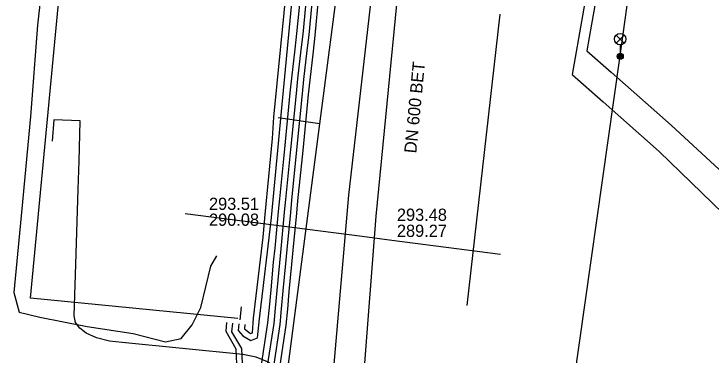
# Model space of a CAD drawing. Extents: x -595540 to -593988, y -1160850 to -1159202.
# Drawn here: x -594504.25 to -594458.65, y -1159965.36 to -1159943.04 of the extents above; entities that cross this region are included whole.
import ezdxf

# ---------------------------------------------------------------- set-up
doc = ezdxf.new("R2010")
doc.units = 0
for name, color, linetype in [('BKOM-ODVODNENI_trasa sítě', 7, 'Continuous'), ('BVK-DESTOVA_popisy', 7, 'Continuous'), ('BVK-DESTOVA_trasa sítě', 7, 'Continuous'), ('BVK-SPLASKOVA_popisy', 7, 'Continuous'), ('BVK-SPLASKOVA_trasa sítě', 7, 'Continuous'), ('BVK-VODOVOD_trasa sítě', 7, 'Continuous'), ('CETIN_kabel podzemní', 7, 'Continuous'), ('DPMB_kabel', 7, 'Continuous'), ('DPMB_kyneta', 7, 'Continuous'), ('DPMB_trolejové vedení-nosné lano', 7, 'Continuous'), ('DSP-NN-EON_kabel', 7, 'Continuous'), ('DSP-VODOVOD-BVK_trasa sítě', 7, 'Continuous'), ('EON-NN_kabel', 7, 'Continuous'), ('EON-VN_kabel', 7, 'Continuous'), ('TSB_kabel VO', 7, 'Continuous'), ('TSB_lampy VO', 7, 'Continuous')]:
    doc.layers.add(name, color=color, linetype=linetype)

msp = doc.modelspace()

# ---------------------------------------------------------------- linework, layer by layer
at = {"layer": 'BKOM-ODVODNENI_trasa sítě'}
msp.add_lwpolyline([(-594474.594, -1159962.115), (-594472.453, -1159943.049)], dxfattribs=at)
at = {"layer": 'BVK-DESTOVA_popisy'}
msp.add_line((-594479.197, -1159956.706), (-594479.197, -1159956.706), dxfattribs=at)
at = {"layer": 'BVK-DESTOVA_trasa sítě'}
msp.add_line((-594480.565, -1159956.267), (-594483.447, -1159993.19), dxfattribs=at)
msp.add_lwpolyline([(-594477.105, -1159920.301), (-594479.091, -1159940.946), (-594479.144, -1159941.499), (-594480.565, -1159956.267)], dxfattribs=at)
at = {"layer": 'BVK-SPLASKOVA_popisy'}
msp.add_line((-594491.49, -1159955.065), (-594491.49, -1159955.065), dxfattribs=at)
at = {"layer": 'BVK-SPLASKOVA_trasa sítě'}
for p, q in [((-594478.186, -1159918.048), (-594482.353, -1159954.896)), ((-594482.353, -1159954.896), (-594485.93, -1159995.524))]:
    msp.add_line(p, q, dxfattribs=at)
at = {"layer": 'BVK-VODOVOD_trasa sítě'}
msp.add_line((-594484.246, -1159950.238), (-594486.969, -1159949.834), dxfattribs=at)
msp.add_lwpolyline([(-594487.6, -1159978.07), (-594486.78, -1159969.8), (-594484.246, -1159950.238), (-594482.87, -1159939.7), (-594479.865, -1159919.584), (-594479.789, -1159919.074)], dxfattribs=at)
at = {"layer": 'CETIN_kabel podzemní'}
for points in [[(-594499.99, -1159952.67), (-594499.91, -1159950.04), (-594501.65, -1159949.96), (-594501.76, -1159951.37)], [(-594497.16, -1159964.55), (-594498, -1159964.46), (-594498.85, -1159964.24), (-594499.52, -1159963.94), (-594499.95, -1159963.6), (-594500.22, -1159963.24), (-594500.31, -1159962.8), (-594500.18, -1159958.73), (-594500.05, -1159954.5), (-594499.99, -1159952.67)], [(-594487.25, -1159977.98), (-594486.36, -1159968.1), (-594486.42, -1159967.35), (-594486.64, -1159966.74), (-594487.08, -1159966.2), (-594487.66, -1159965.8), (-594488.4, -1159965.51), (-594489.28, -1159965.33), (-594497.16, -1159964.55)]]:
    msp.add_lwpolyline(points, dxfattribs=at)
at = {"layer": 'DPMB_kabel'}
msp.add_lwpolyline([(-594489.598, -1159962.972), (-594503.165, -1159961.646), (-594501.125, -1159940.021), (-594500.411, -1159932.217), (-594495.566, -1159914.264), (-594421.011, -1159924.29)], dxfattribs=at)
at = {"layer": 'DPMB_kyneta'}
for points in [[(-594502.01, -1159937.53), (-594502.7, -1159943.77), (-594503.16, -1159949.76), (-594503.74, -1159955.79), (-594504.25, -1159961.26), (-594503.91, -1159962.56), (-594502.56, -1159962.89), (-594499.46, -1159963.5), (-594496.44, -1159963.96), (-594494.34, -1159964.51), (-594493.3, -1159964.28), (-594492.58, -1159963.39), (-594492.03, -1159962.26), (-594491.37, -1159959.55), (-594490.97, -1159958.88)], [(-594489.46, -1159963.05), (-594489.37, -1159962.2)]]:
    msp.add_lwpolyline(points, dxfattribs=at)
at = {"layer": 'DPMB_trolejové vedení-nosné lano'}
for points in [[(-594481.48, -1159957.61), (-594493.05, -1159956.12)], [(-594479.53, -1159957.86), (-594481.48, -1159957.61)], [(-594472.42, -1159958.78), (-594479.53, -1159957.86)]]:
    msp.add_lwpolyline(points, dxfattribs=at)
at = {"layer": 'DSP-NN-EON_kabel'}
msp.add_lwpolyline([(-594471.027, -1159907.841), (-594467.18, -1159907.92), (-594467.35, -1159915.89), (-594463.96, -1159916.24), (-594463.74, -1159919.4), (-594464.56, -1159928.01), (-594464.947, -1159929.066), (-594465.018, -1159929.875), (-594464.53, -1159932.2), (-594465.58, -1159938.69), (-594466.47, -1159943.7), (-594466.78, -1159945.45), (-594465.18, -1159946.86), (-594461.26, -1159950.31), (-594453.29, -1159957.67), (-594450.334, -1159962.232), (-594450.554, -1159962.462)], dxfattribs=at)
at = {"layer": 'DSP-VODOVOD-BVK_trasa sítě'}
msp.add_lwpolyline([(-594463.978, -1159929.062), (-594464.733, -1159929.775), (-594464.95, -1159931.02), (-594466.35, -1159939.14), (-594467.06, -1159943.16), (-594467.724, -1159947.01), (-594465.71, -1159948.8), (-594462.05, -1159952.05), (-594452.27, -1159961.52), (-594451.55, -1159962.36), (-594451.1, -1159963)], dxfattribs=at)
at = {"layer": 'EON-NN_kabel'}
for points in [[(-594489.538, -1159963.321), (-594489.579, -1159963.76), (-594489.271, -1159964.1), (-594488.744, -1159964.408), (-594488.31, -1159964.236), (-594488.176, -1159963.003), (-594487.557, -1159957.69), (-594487.41, -1159956.363), (-594486.925, -1159951.269), (-594486.743, -1159949.423), (-594485.928, -1159940.693)], [(-594489.14, -1159963.359), (-594489.166, -1159963.643), (-594488.783, -1159963.95), (-594488.651, -1159963.903), (-594488.574, -1159962.957), (-594487.955, -1159957.644), (-594487.853, -1159956.67), (-594487.807, -1159956.16), (-594487.335, -1159951.195), (-594487.239, -1159949.788), (-594486.357, -1159940.74)], [(-594490.335, -1159963.244), (-594490.387, -1159963.799), (-594489.738, -1159964.958), (-594489.664, -1159966.437), (-594488.933, -1159971.331), (-594488.951, -1159973.207), (-594488.764, -1159976.951), (-594489.119, -1159979.817), (-594489.476, -1159983.487), (-594489.795, -1159993.889), (-594490.113, -1159999.854), (-594490.401, -1160002.584), (-594490.019, -1160003.191), (-594487.897, -1160004.438), (-594484.227, -1160004.907), (-594476.822, -1160005.929), (-594476.359, -1160006.513), (-594476.631, -1160009.163), (-594476.822, -1160010.114), (-594478.304, -1160011.277), (-594482.966, -1160010.761)], [(-594483.01, -1160011.158), (-594478.186, -1160011.692), (-594476.458, -1160010.338), (-594476.235, -1160009.223), (-594475.945, -1160006.391), (-594476.608, -1160005.555), (-594484.175, -1160004.511), (-594487.765, -1160004.052), (-594489.733, -1160002.895), (-594489.989, -1160002.488), (-594489.715, -1159999.886), (-594489.395, -1159993.905), (-594489.076, -1159983.513), (-594488.721, -1159979.861), (-594488.362, -1159976.965), (-594488.551, -1159973.199), (-594488.533, -1159971.303), (-594489.266, -1159966.397), (-594489.338, -1159964.93), (-594489.989, -1159963.837), (-594489.937, -1159963.282)]]:
    msp.add_lwpolyline(points, dxfattribs=at)
at = {"layer": 'EON-VN_kabel'}
for points in [[(-594485.514, -1159941.75), (-594485.757, -1159944.324), (-594485.874, -1159945.346), (-594486.096, -1159947.252), (-594486.192, -1159948.196), (-594486.554, -1159951.862), (-594486.886, -1159955.149), (-594486.96, -1159955.971), (-594487.189, -1159958.37), (-594487.285, -1159959.295), (-594487.455, -1159961.098), (-594487.558, -1159962.259), (-594487.652, -1159963.261), (-594488.077, -1159966.007)], [(-594485.116, -1159941.788), (-594485.359, -1159944.366), (-594485.477, -1159945.392), (-594485.698, -1159947.295), (-594485.794, -1159948.236), (-594486.156, -1159951.902), (-594486.488, -1159955.187), (-594486.562, -1159956.008), (-594486.791, -1159958.41), (-594486.887, -1159959.334), (-594487.057, -1159961.134), (-594487.16, -1159962.295), (-594487.255, -1159963.31), (-594487.681, -1159966.061)], [(-594484.718, -1159941.826), (-594484.961, -1159944.408), (-594485.079, -1159945.438), (-594485.3, -1159947.339), (-594485.396, -1159948.276), (-594485.758, -1159951.942), (-594486.09, -1159955.225), (-594486.164, -1159956.044), (-594486.393, -1159958.45), (-594486.489, -1159959.374), (-594486.659, -1159961.17), (-594486.762, -1159962.331), (-594486.857, -1159963.358), (-594487.272, -1159966.118)], [(-594484.32, -1159941.864), (-594484.563, -1159944.45), (-594484.682, -1159945.484), (-594484.902, -1159947.382), (-594484.998, -1159948.316), (-594485.36, -1159951.982), (-594485.692, -1159955.263), (-594485.766, -1159956.081), (-594485.995, -1159958.49), (-594486.091, -1159959.414), (-594486.261, -1159961.207), (-594486.364, -1159962.367), (-594486.46, -1159963.406), (-594486.876, -1159966.171)]]:
    msp.add_lwpolyline(points, dxfattribs=at)
at = {"layer": 'TSB_kabel VO'}
msp.add_lwpolyline([(-594468, -1159969.8), (-594464.61, -1159945.94), (-594462.35, -1159929.6), (-594458.66, -1159930.02), (-594455.41, -1159930.37), (-594453.18, -1159931.58), (-594450.57, -1159933.65), (-594450.51, -1159933.74), (-594445.99, -1159938.14), (-594442.55, -1159941.87), (-594439.68, -1159942.25), (-594436.76, -1159941.26), (-594434.27, -1159941.07), (-594432.72, -1159941.44), (-594432.84, -1159942.06), (-594432.72, -1159941.44), (-594431.02, -1159941.77), (-594428.99, -1159943.11), (-594426.85, -1159944.45), (-594423.71, -1159945.62), (-594419.53, -1159946.51), (-594409.53, -1159947.67)], dxfattribs=at)
at = {"layer": 'TSB_lampy VO'}
for p, q in [((-594464.855, -1159944.95), (-594464.325, -1159944.42)), ((-594464.855, -1159944.42), (-594464.325, -1159944.95)), ((-594464.855, -1159944.95), (-594464.325, -1159944.42)), ((-594464.855, -1159944.42), (-594464.325, -1159944.95)), ((-594464.59, -1159945.06), (-594464.59, -1159945.81)), ((-594464.59, -1159945.06), (-594464.59, -1159945.81))]:
    msp.add_line(p, q, dxfattribs=at)
for centre, radius in [((-594464.59, -1159944.685), 0.375), ((-594464.59, -1159944.685), 0.375), ((-594464.59, -1159945.81), 0.2), ((-594464.59, -1159945.81), 0.2), ((-594464.59, -1159945.81), 0.145), ((-594464.59, -1159945.81), 0.145), ((-594464.59, -1159945.81), 0.0876), ((-594464.59, -1159945.81), 0.0876)]:
    msp.add_circle(centre, radius, dxfattribs=at)

# ---------------------------------------------------------------- texts
at = {"layer": 'BVK-DESTOVA_popisy'}
msp.add_text('DN 600 BET', height=0.8, rotation=84.5113, dxfattribs=at).set_placement((-594477.93, -1159952.183))
for s, p in [('293.48', (-594479.197, -1159956.581)), ('289.27', (-594479.197, -1159957.631))]:
    msp.add_text(s, height=0.8, dxfattribs=at).set_placement(p)
at = {"layer": 'BVK-SPLASKOVA_popisy'}
for s, p in [('293.51', (-594491.49, -1159955.865)), ('290.08', (-594491.49, -1159956.905))]:
    msp.add_text(s, height=0.8, dxfattribs=at).set_placement(p)

doc.saveas('drawing.dxf')
